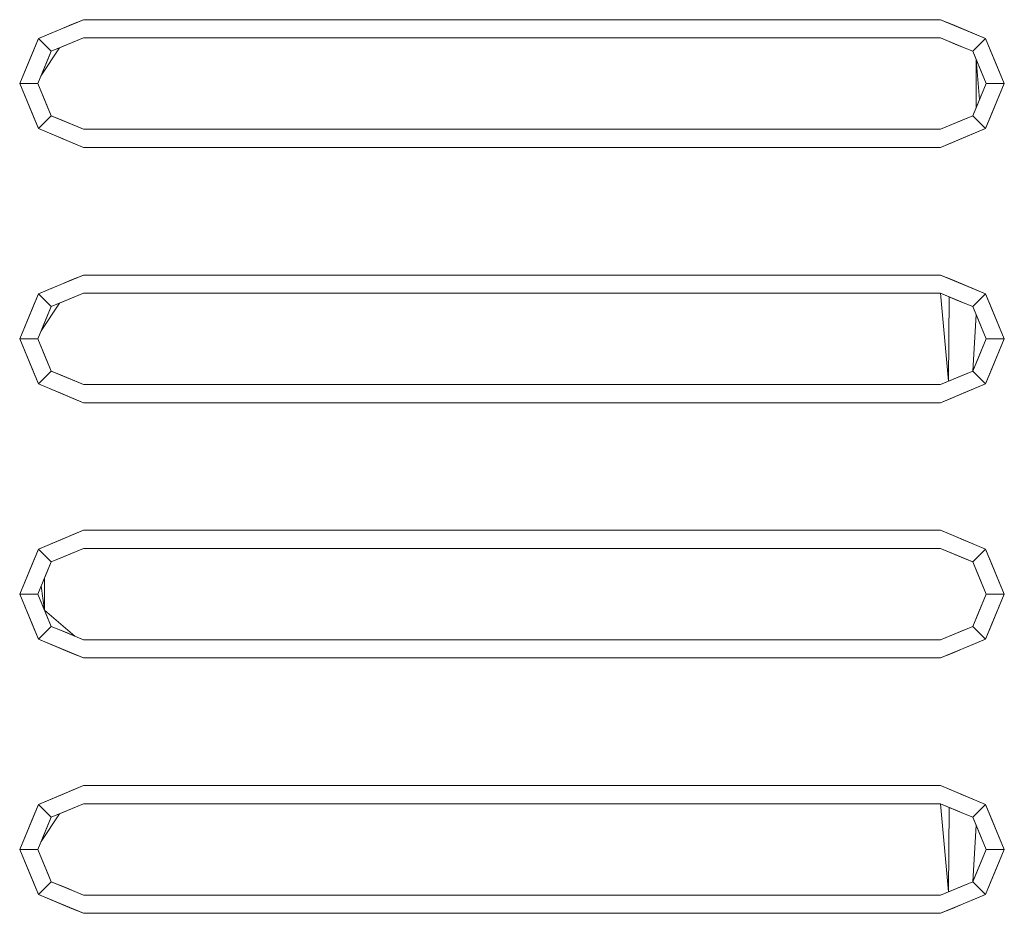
# Model space of a CAD drawing. Header units: millimetres. Extents: x 2 to 902, y -447 to 199.
# Tile 561 of 656: x 25.58 to 26.12, y 159.066 to 159.556. Entities that reach past the tile are written whole.
import ezdxf

# ---------------------------------------------------------------- set-up
doc = ezdxf.new("R2010")
doc.units = ezdxf.units.MM
doc.header["$MEASUREMENT"] = 0
doc.layers.add('IFC-Elemento construtivo genérico-Contorno', color=253, linetype='Continuous', lineweight=5)

msp = doc.modelspace()

# ---------------------------------------------------------------- linework, layer by layer
at = {"layer": 'IFC-Elemento construtivo genérico-Contorno', "color": 7, "lineweight": 5}
for p, q in [((25.59636, 159.54874), (25.61492, 159.55643)), ((25.59636, 159.54874), (25.61492, 159.55643)), ((25.60255, 159.5513), (25.61492, 159.55643)), ((25.60835, 159.55371), (25.61492, 159.55643)), ((25.60835, 159.55371), (25.61492, 159.55643)), ((25.61492, 159.55643), (26.08492, 159.55643)), ((25.61492, 159.55643), (26.08492, 159.55643)), ((26.08492, 159.55643), (26.0915, 159.55371)), ((26.08492, 159.55643), (26.10967, 159.54618)), ((26.08492, 159.55643), (26.10349, 159.54874)), ((26.08492, 159.55643), (26.0915, 159.55371)), ((25.59018, 159.54618), (25.60255, 159.5513)), ((25.59018, 159.54618), (25.59636, 159.54874)), ((25.59018, 159.54618), (25.59636, 159.54874)), ((25.59636, 159.54874), (25.60255, 159.5513)), ((25.60255, 159.5513), (25.60835, 159.55371)), ((25.60255, 159.5513), (25.60835, 159.55371)), ((26.0915, 159.55371), (26.0973, 159.5513)), ((26.0915, 159.55371), (26.10967, 159.54618)), ((26.0973, 159.5513), (26.10349, 159.54874)), ((26.10349, 159.54874), (26.10967, 159.54618)), ((26.10349, 159.54874), (26.10967, 159.54618)), ((25.57992, 159.52143), (25.59018, 159.54618)), ((25.58249, 159.52762), (25.59018, 159.54618)), ((25.58505, 159.5338), (25.59018, 159.54618)), ((25.58761, 159.53999), (25.59018, 159.54618)), ((25.58761, 159.53999), (25.59018, 159.54618)), ((25.59018, 159.54618), (25.59725, 159.53911)), ((25.59018, 159.54618), (25.59725, 159.53911)), ((25.59725, 159.53911), (25.61492, 159.54643)), ((25.59725, 159.53911), (25.61051, 159.5446)), ((25.60167, 159.54094), (25.61492, 159.54643)), ((25.60167, 159.54094), (25.61051, 159.5446)), ((25.60609, 159.54277), (25.61492, 159.54643)), ((25.60609, 159.54277), (25.61492, 159.54643)), ((25.61051, 159.5446), (25.61492, 159.54643)), ((25.61051, 159.5446), (25.61492, 159.54643)), ((25.61492, 159.54643), (26.08492, 159.54643)), ((25.61492, 159.54643), (26.08492, 159.54643)), ((26.08492, 159.54643), (26.08962, 159.54449)), ((26.08492, 159.54643), (26.09846, 159.54082)), ((26.08492, 159.54643), (26.09432, 159.54254)), ((26.08962, 159.54449), (26.09432, 159.54254)), ((26.1026, 159.53911), (26.10967, 159.54618)), ((26.1026, 159.53911), (26.10967, 159.54618)), ((26.10967, 159.54618), (26.11224, 159.53999)), ((26.10967, 159.54618), (26.11992, 159.52143)), ((26.10967, 159.54618), (26.11224, 159.53999)), ((25.57992, 159.52143), (25.58761, 159.53999)), ((25.58505, 159.5338), (25.58761, 159.53999)), ((25.58992, 159.52143), (25.59725, 159.53911)), ((25.59176, 159.52585), (25.60167, 159.54094)), ((25.59176, 159.52585), (25.59725, 159.53911)), ((25.59359, 159.53027), (25.59725, 159.53911)), ((25.59542, 159.53469), (25.59725, 159.53911)), ((25.59542, 159.53469), (25.59725, 159.53911)), ((25.59725, 159.53911), (25.60609, 159.54277)), ((25.59725, 159.53911), (25.60609, 159.54277)), ((25.59725, 159.53911), (25.60167, 159.54094)), ((25.59725, 159.53911), (25.60167, 159.54094)), ((26.09432, 159.54254), (26.1026, 159.53911)), ((26.09432, 159.54254), (26.09846, 159.54082)), ((26.09846, 159.54082), (26.1026, 159.53911)), ((26.1026, 159.53911), (26.10443, 159.53469)), ((26.1026, 159.53911), (26.10626, 159.53027)), ((26.1026, 159.53911), (26.10992, 159.52143)), ((26.1026, 159.53911), (26.10626, 159.53027)), ((26.1026, 159.53911), (26.10443, 159.53469)), ((26.1026, 159.53911), (26.10809, 159.52585)), ((26.11224, 159.53999), (26.1148, 159.5338)), ((26.11224, 159.53999), (26.11992, 159.52143)), ((25.57992, 159.52143), (25.58505, 159.5338)), ((25.58249, 159.52762), (25.58505, 159.5338)), ((25.58992, 159.52143), (25.59542, 159.53469)), ((25.59176, 159.52585), (25.59542, 159.53469)), ((25.59359, 159.53027), (25.59542, 159.53469)), ((26.10443, 159.53469), (26.10626, 159.51259)), ((26.10443, 159.50817), (26.10443, 159.53469)), ((26.10443, 159.53469), (26.10626, 159.53027)), ((26.10443, 159.53469), (26.10992, 159.52143)), ((26.1148, 159.5338), (26.11736, 159.52762)), ((26.1148, 159.5338), (26.11992, 159.52143)), ((26.1148, 159.5338), (26.11736, 159.52762)), ((25.57992, 159.52143), (25.58249, 159.52762)), ((25.57992, 159.52143), (25.58249, 159.52762)), ((25.58992, 159.52143), (25.59359, 159.53027)), ((25.59176, 159.52585), (25.59359, 159.53027)), ((26.10626, 159.53027), (26.10992, 159.52143)), ((26.10626, 159.53027), (26.10809, 159.52585)), ((26.10626, 159.53027), (26.10992, 159.52143)), ((26.11736, 159.52762), (26.11992, 159.52143)), ((26.11736, 159.52762), (26.11992, 159.52143)), ((25.57992, 159.52143), (25.58992, 159.52143)), ((25.57992, 159.52143), (25.58249, 159.51524)), ((25.57992, 159.52143), (25.58992, 159.52143)), ((25.57992, 159.52143), (25.58505, 159.50906)), ((25.57992, 159.52143), (25.58249, 159.51524)), ((25.57992, 159.52143), (25.58761, 159.50287)), ((25.57992, 159.52143), (25.59018, 159.49668)), ((25.58992, 159.52143), (25.59176, 159.52585)), ((25.58992, 159.52143), (25.59176, 159.52585)), ((25.58992, 159.52143), (25.59176, 159.51701)), ((25.58992, 159.52143), (25.59725, 159.50375)), ((25.58992, 159.52143), (25.59725, 159.50375)), ((25.58992, 159.52143), (25.59359, 159.51259)), ((25.58992, 159.52143), (25.59542, 159.50817)), ((25.58992, 159.52143), (25.59176, 159.51701)), ((26.1026, 159.50375), (26.10992, 159.52143)), ((26.10443, 159.50817), (26.10992, 159.52143)), ((26.10626, 159.51259), (26.10992, 159.52143)), ((26.10626, 159.51259), (26.10992, 159.52143)), ((26.10809, 159.52585), (26.10992, 159.52143)), ((26.10809, 159.52585), (26.10992, 159.52143)), ((26.10809, 159.51701), (26.10992, 159.52143)), ((26.10809, 159.51701), (26.10992, 159.52143)), ((26.10967, 159.49668), (26.11992, 159.52143)), ((26.10992, 159.52143), (26.11992, 159.52143)), ((26.10992, 159.52143), (26.11992, 159.52143)), ((26.11224, 159.50287), (26.11992, 159.52143)), ((26.1148, 159.50906), (26.11992, 159.52143)), ((26.11736, 159.51524), (26.11992, 159.52143)), ((26.11736, 159.51524), (26.11992, 159.52143)), ((25.59176, 159.51701), (25.59359, 159.51259)), ((25.59176, 159.51701), (25.59725, 159.50375)), ((26.1026, 159.50375), (26.10809, 159.51701)), ((26.10626, 159.51259), (26.10809, 159.51701)), ((25.58249, 159.51524), (25.58505, 159.50906)), ((25.58249, 159.51524), (25.59018, 159.49668)), ((25.59359, 159.51259), (25.59542, 159.50817)), ((25.59359, 159.51259), (25.59725, 159.50375)), ((26.1026, 159.50375), (26.10626, 159.51259)), ((26.1026, 159.50375), (26.10626, 159.51259)), ((26.10443, 159.50817), (26.10626, 159.51259)), ((26.1148, 159.50906), (26.11736, 159.51524)), ((26.1148, 159.50906), (26.11736, 159.51524)), ((25.58505, 159.50906), (25.58761, 159.50287)), ((25.58505, 159.50906), (25.59018, 159.49668)), ((25.59542, 159.50817), (25.59725, 159.50375)), ((25.59542, 159.50817), (25.59725, 159.50375)), ((26.1026, 159.50375), (26.10443, 159.50817)), ((26.1026, 159.50375), (26.10443, 159.50817)), ((26.11224, 159.50287), (26.1148, 159.50906)), ((25.58761, 159.50287), (25.59018, 159.49668)), ((25.58761, 159.50287), (25.59018, 159.49668)), ((25.59018, 159.49668), (25.59725, 159.50375)), ((25.59018, 159.49668), (25.59725, 159.50375)), ((25.59725, 159.50375), (25.60139, 159.50204)), ((25.59725, 159.50375), (25.60553, 159.50032)), ((25.59725, 159.50375), (25.60139, 159.50204)), ((25.60139, 159.50204), (25.60553, 159.50032)), ((25.60139, 159.50204), (25.61492, 159.49643)), ((25.60139, 159.50204), (25.60553, 159.50032)), ((25.60553, 159.50032), (25.61023, 159.49837)), ((25.60553, 159.50032), (25.61492, 159.49643)), ((25.60553, 159.50032), (25.61023, 159.49837)), ((26.08492, 159.49643), (26.1026, 159.50375)), ((26.08492, 159.49643), (26.09818, 159.50192)), ((26.08492, 159.49643), (26.09376, 159.50009)), ((26.08934, 159.49826), (26.1026, 159.50375)), ((26.08934, 159.49826), (26.09818, 159.50192)), ((26.08934, 159.49826), (26.09376, 159.50009)), ((26.09376, 159.50009), (26.1026, 159.50375)), ((26.09376, 159.50009), (26.1026, 159.50375)), ((26.09818, 159.50192), (26.1026, 159.50375)), ((26.09818, 159.50192), (26.1026, 159.50375)), ((26.1026, 159.50375), (26.10967, 159.49668)), ((26.1026, 159.50375), (26.10967, 159.49668)), ((26.10967, 159.49668), (26.11224, 159.50287)), ((26.10967, 159.49668), (26.11224, 159.50287)), ((25.59018, 159.49668), (25.59636, 159.49412)), ((25.59018, 159.49668), (25.61492, 159.48643)), ((25.59018, 159.49668), (25.59636, 159.49412)), ((25.59018, 159.49668), (25.60835, 159.48915)), ((25.61023, 159.49837), (25.61492, 159.49643)), ((25.61023, 159.49837), (25.61492, 159.49643)), ((25.61492, 159.49643), (26.08492, 159.49643)), ((25.61492, 159.49643), (26.08492, 159.49643)), ((26.08492, 159.49643), (26.08934, 159.49826)), ((26.08492, 159.49643), (26.08934, 159.49826)), ((26.0973, 159.49156), (26.10967, 159.49668)), ((26.10349, 159.49412), (26.10967, 159.49668)), ((26.10349, 159.49412), (26.10967, 159.49668)), ((25.59636, 159.49412), (25.60255, 159.49156)), ((25.59636, 159.49412), (25.61492, 159.48643)), ((25.60255, 159.49156), (25.60835, 159.48915)), ((25.60835, 159.48915), (25.61492, 159.48643)), ((25.60835, 159.48915), (25.61492, 159.48643)), ((26.08492, 159.48643), (26.10349, 159.49412)), ((26.08492, 159.48643), (26.0973, 159.49156)), ((26.08492, 159.48643), (26.0915, 159.48915)), ((26.08492, 159.48643), (26.0915, 159.48915)), ((26.0915, 159.48915), (26.0973, 159.49156)), ((26.0915, 159.48915), (26.0973, 159.49156)), ((26.0973, 159.49156), (26.10349, 159.49412)), ((25.61492, 159.48643), (26.08492, 159.48643)), ((25.61492, 159.48643), (26.08492, 159.48643)), ((25.59636, 159.40874), (25.61492, 159.41643)), ((25.60255, 159.4113), (25.61492, 159.41643)), ((25.60255, 159.4113), (25.60835, 159.41371)), ((25.60255, 159.4113), (25.60835, 159.41371)), ((25.60835, 159.41371), (25.61492, 159.41643)), ((25.60835, 159.41371), (25.61492, 159.41643)), ((25.61492, 159.41643), (26.08492, 159.41643)), ((25.61492, 159.41643), (26.08492, 159.41643)), ((26.08492, 159.41643), (26.0915, 159.41371)), ((26.08492, 159.41643), (26.0973, 159.4113)), ((26.08492, 159.41643), (26.10967, 159.40618)), ((26.08492, 159.41643), (26.10349, 159.40874)), ((26.08492, 159.41643), (26.0915, 159.41371)), ((26.0915, 159.41371), (26.0973, 159.4113)), ((26.0915, 159.41371), (26.10967, 159.40618)), ((25.59018, 159.40618), (25.60255, 159.4113)), ((25.59018, 159.40618), (25.59636, 159.40874)), ((25.59018, 159.40618), (25.59636, 159.40874)), ((25.59636, 159.40874), (25.60255, 159.4113)), ((26.0973, 159.4113), (26.10349, 159.40874)), ((26.10349, 159.40874), (26.10967, 159.40618)), ((26.10349, 159.40874), (26.10967, 159.40618)), ((25.57992, 159.38143), (25.59018, 159.40618)), ((25.58249, 159.38762), (25.59018, 159.40618)), ((25.58505, 159.3938), (25.59018, 159.40618)), ((25.58761, 159.39999), (25.59018, 159.40618)), ((25.58761, 159.39999), (25.59018, 159.40618)), ((25.59018, 159.40618), (25.59725, 159.39911)), ((25.59018, 159.40618), (25.59725, 159.39911)), ((25.59725, 159.39911), (25.61492, 159.40643)), ((25.59725, 159.39911), (25.61051, 159.4046)), ((25.59725, 159.39911), (25.60609, 159.40277)), ((25.59725, 159.39911), (25.60609, 159.40277)), ((25.60167, 159.40094), (25.61492, 159.40643)), ((25.60167, 159.40094), (25.61051, 159.4046)), ((25.60609, 159.40277), (25.61492, 159.40643)), ((25.60609, 159.40277), (25.61492, 159.40643)), ((25.61051, 159.4046), (25.61492, 159.40643)), ((25.61051, 159.4046), (25.61492, 159.40643)), ((25.61492, 159.40643), (26.08492, 159.40643)), ((25.61492, 159.40643), (26.08492, 159.40643)), ((26.08492, 159.40643), (26.08962, 159.40449)), ((26.08492, 159.40643), (26.08934, 159.35826)), ((26.08492, 159.40643), (26.09846, 159.40082)), ((26.08492, 159.40643), (26.09432, 159.40254)), ((26.08934, 159.35826), (26.08962, 159.40449)), ((26.08962, 159.40449), (26.09846, 159.40082)), ((26.08962, 159.40449), (26.09432, 159.40254)), ((26.1026, 159.39911), (26.10967, 159.40618)), ((26.1026, 159.39911), (26.10967, 159.40618)), ((26.10967, 159.40618), (26.11224, 159.39999)), ((26.10967, 159.40618), (26.11992, 159.38143)), ((26.10967, 159.40618), (26.11224, 159.39999)), ((25.57992, 159.38143), (25.58761, 159.39999)), ((25.58505, 159.3938), (25.58761, 159.39999)), ((25.58992, 159.38143), (25.59725, 159.39911)), ((25.59176, 159.38585), (25.60167, 159.40094)), ((25.59176, 159.38585), (25.59725, 159.39911)), ((25.59359, 159.39027), (25.59725, 159.39911)), ((25.59359, 159.39027), (25.59725, 159.39911)), ((25.59542, 159.39469), (25.59725, 159.39911)), ((25.59542, 159.39469), (25.59725, 159.39911)), ((25.59725, 159.39911), (25.60167, 159.40094)), ((25.59725, 159.39911), (25.60167, 159.40094)), ((26.09432, 159.40254), (26.09846, 159.40082)), ((26.09432, 159.40254), (26.09846, 159.40082)), ((26.09846, 159.40082), (26.1026, 159.39911)), ((26.09846, 159.40082), (26.1026, 159.39911)), ((26.1026, 159.39911), (26.10626, 159.39027)), ((26.1026, 159.39911), (26.10443, 159.39469)), ((26.1026, 159.39911), (26.10992, 159.38143)), ((26.1026, 159.39911), (26.10626, 159.39027)), ((26.1026, 159.39911), (26.10443, 159.39469)), ((26.1026, 159.39911), (26.10809, 159.38585)), ((26.11224, 159.39999), (26.1148, 159.3938)), ((26.11224, 159.39999), (26.11992, 159.38143)), ((25.57992, 159.38143), (25.58505, 159.3938)), ((25.58249, 159.38762), (25.58505, 159.3938)), ((25.58992, 159.38143), (25.59542, 159.39469)), ((25.59359, 159.39027), (25.59542, 159.39469)), ((26.1026, 159.36375), (26.10443, 159.39469)), ((26.10443, 159.39469), (26.10626, 159.39027)), ((26.10443, 159.39469), (26.10992, 159.38143)), ((26.1148, 159.3938), (26.11736, 159.38762)), ((26.1148, 159.3938), (26.11992, 159.38143)), ((26.1148, 159.3938), (26.11736, 159.38762)), ((25.57992, 159.38143), (25.58249, 159.38762)), ((25.57992, 159.38143), (25.58249, 159.38762)), ((25.58992, 159.38143), (25.59359, 159.39027)), ((25.58992, 159.38143), (25.59359, 159.39027)), ((25.59176, 159.38585), (25.59359, 159.39027)), ((26.10626, 159.39027), (26.10992, 159.38143)), ((26.10626, 159.39027), (26.10809, 159.38585)), ((26.10626, 159.39027), (26.10992, 159.38143)), ((26.11736, 159.38762), (26.11992, 159.38143)), ((26.11736, 159.38762), (26.11992, 159.38143)), ((25.57992, 159.38143), (25.58992, 159.38143)), ((25.57992, 159.38143), (25.58249, 159.37524)), ((25.57992, 159.38143), (25.58992, 159.38143)), ((25.57992, 159.38143), (25.58505, 159.36906)), ((25.57992, 159.38143), (25.58249, 159.37524)), ((25.57992, 159.38143), (25.58761, 159.36287)), ((25.57992, 159.38143), (25.59018, 159.35668)), ((25.58992, 159.38143), (25.59176, 159.38585)), ((25.58992, 159.38143), (25.59176, 159.38585)), ((25.58992, 159.38143), (25.59176, 159.37701)), ((25.58992, 159.38143), (25.59725, 159.36375)), ((25.58992, 159.38143), (25.59725, 159.36375)), ((25.58992, 159.38143), (25.59359, 159.37259)), ((25.58992, 159.38143), (25.59542, 159.36817)), ((25.58992, 159.38143), (25.59176, 159.37701)), ((26.1026, 159.36375), (26.10992, 159.38143)), ((26.10443, 159.36817), (26.10992, 159.38143)), ((26.10626, 159.37259), (26.10992, 159.38143)), ((26.10626, 159.37259), (26.10992, 159.38143)), ((26.10809, 159.38585), (26.10992, 159.38143)), ((26.10809, 159.38585), (26.10992, 159.38143)), ((26.10809, 159.37701), (26.10992, 159.38143)), ((26.10809, 159.37701), (26.10992, 159.38143)), ((26.10967, 159.35668), (26.11992, 159.38143)), ((26.10992, 159.38143), (26.11992, 159.38143)), ((26.10992, 159.38143), (26.11992, 159.38143)), ((26.11224, 159.36287), (26.11992, 159.38143)), ((26.1148, 159.36906), (26.11992, 159.38143)), ((26.11736, 159.37524), (26.11992, 159.38143)), ((26.11736, 159.37524), (26.11992, 159.38143)), ((25.59176, 159.37701), (25.59359, 159.37259)), ((25.59176, 159.37701), (25.59725, 159.36375)), ((26.1026, 159.36375), (26.10809, 159.37701)), ((26.10626, 159.37259), (26.10809, 159.37701)), ((25.58249, 159.37524), (25.58505, 159.36906)), ((25.58249, 159.37524), (25.59018, 159.35668)), ((25.59359, 159.37259), (25.59542, 159.36817)), ((25.59359, 159.37259), (25.59725, 159.36375)), ((26.1026, 159.36375), (26.10626, 159.37259)), ((26.1026, 159.36375), (26.10626, 159.37259)), ((26.10443, 159.36817), (26.10626, 159.37259)), ((26.1148, 159.36906), (26.11736, 159.37524)), ((26.1148, 159.36906), (26.11736, 159.37524)), ((25.58505, 159.36906), (25.58761, 159.36287)), ((25.58505, 159.36906), (25.59018, 159.35668)), ((25.59542, 159.36817), (25.59725, 159.36375)), ((25.59542, 159.36817), (25.59725, 159.36375)), ((26.1026, 159.36375), (26.10443, 159.36817)), ((26.1026, 159.36375), (26.10443, 159.36817)), ((26.11224, 159.36287), (26.1148, 159.36906)), ((25.58761, 159.36287), (25.59018, 159.35668)), ((25.58761, 159.36287), (25.59018, 159.35668)), ((25.59018, 159.35668), (25.59725, 159.36375)), ((25.59018, 159.35668), (25.59725, 159.36375)), ((25.59725, 159.36375), (25.60139, 159.36204)), ((25.59725, 159.36375), (25.60553, 159.36032)), ((25.59725, 159.36375), (25.60139, 159.36204)), ((25.60139, 159.36204), (25.60553, 159.36032)), ((25.60139, 159.36204), (25.61023, 159.35837)), ((25.60139, 159.36204), (25.61492, 159.35643)), ((25.60139, 159.36204), (25.60553, 159.36032)), ((25.60553, 159.36032), (25.61023, 159.35837)), ((25.60553, 159.36032), (25.61492, 159.35643)), ((25.60553, 159.36032), (25.61023, 159.35837)), ((26.08492, 159.35643), (26.1026, 159.36375)), ((26.08492, 159.35643), (26.09818, 159.36192)), ((26.08492, 159.35643), (26.09376, 159.36009)), ((26.08934, 159.35826), (26.1026, 159.36375)), ((26.08934, 159.35826), (26.09818, 159.36192)), ((26.08934, 159.35826), (26.09376, 159.36009)), ((26.09376, 159.36009), (26.1026, 159.36375)), ((26.09376, 159.36009), (26.1026, 159.36375)), ((26.09818, 159.36192), (26.1026, 159.36375)), ((26.09818, 159.36192), (26.1026, 159.36375)), ((26.1026, 159.36375), (26.10967, 159.35668)), ((26.1026, 159.36375), (26.10967, 159.35668)), ((26.10967, 159.35668), (26.11224, 159.36287)), ((26.10967, 159.35668), (26.11224, 159.36287)), ((25.59018, 159.35668), (25.59636, 159.35412)), ((25.59018, 159.35668), (25.61492, 159.34643)), ((25.59018, 159.35668), (25.59636, 159.35412)), ((25.59018, 159.35668), (25.60835, 159.34915)), ((25.59636, 159.35412), (25.60255, 159.35156)), ((25.59636, 159.35412), (25.61492, 159.34643)), ((25.61023, 159.35837), (25.61492, 159.35643)), ((25.61023, 159.35837), (25.61492, 159.35643)), ((25.61492, 159.35643), (26.08492, 159.35643)), ((25.61492, 159.35643), (26.08492, 159.35643)), ((26.08492, 159.35643), (26.08934, 159.35826)), ((26.08492, 159.35643), (26.08934, 159.35826)), ((26.08492, 159.34643), (26.10349, 159.35412)), ((26.0973, 159.35156), (26.10967, 159.35668)), ((26.0973, 159.35156), (26.10349, 159.35412)), ((26.10349, 159.35412), (26.10967, 159.35668)), ((26.10349, 159.35412), (26.10967, 159.35668)), ((25.60255, 159.35156), (25.60835, 159.34915)), ((25.60255, 159.35156), (25.61492, 159.34643)), ((25.60835, 159.34915), (25.61492, 159.34643)), ((25.60835, 159.34915), (25.61492, 159.34643)), ((26.08492, 159.34643), (26.0973, 159.35156)), ((26.08492, 159.34643), (26.0915, 159.34915)), ((26.08492, 159.34643), (26.0915, 159.34915)), ((26.0915, 159.34915), (26.0973, 159.35156)), ((26.0915, 159.34915), (26.0973, 159.35156)), ((25.61492, 159.34643), (26.08492, 159.34643)), ((25.61492, 159.34643), (26.08492, 159.34643)), ((25.59636, 159.26874), (25.61492, 159.27643)), ((25.60255, 159.2713), (25.61492, 159.27643)), ((25.60255, 159.2713), (25.60835, 159.27371)), ((25.60255, 159.2713), (25.60835, 159.27371)), ((25.60835, 159.27371), (25.61492, 159.27643)), ((25.60835, 159.27371), (25.61492, 159.27643)), ((25.61492, 159.27643), (26.08492, 159.27643)), ((25.61492, 159.27643), (26.08492, 159.27643)), ((26.08492, 159.27643), (26.0915, 159.27371)), ((26.08492, 159.27643), (26.10967, 159.26618)), ((26.08492, 159.27643), (26.10349, 159.26874)), ((26.08492, 159.27643), (26.0915, 159.27371)), ((26.0915, 159.27371), (26.0973, 159.2713)), ((26.0915, 159.27371), (26.10967, 159.26618)), ((25.59018, 159.26618), (25.60255, 159.2713)), ((25.59018, 159.26618), (25.59636, 159.26874)), ((25.59018, 159.26618), (25.59636, 159.26874)), ((25.59636, 159.26874), (25.60255, 159.2713)), ((26.0973, 159.2713), (26.10349, 159.26874)), ((26.10349, 159.26874), (26.10967, 159.26618)), ((26.10349, 159.26874), (26.10967, 159.26618)), ((25.57992, 159.24143), (25.59018, 159.26618)), ((25.58249, 159.24762), (25.59018, 159.26618)), ((25.58505, 159.2538), (25.59018, 159.26618)), ((25.58761, 159.25999), (25.59018, 159.26618)), ((25.58761, 159.25999), (25.59018, 159.26618)), ((25.59018, 159.26618), (25.59725, 159.25911)), ((25.59018, 159.26618), (25.59725, 159.25911)), ((25.59725, 159.25911), (25.61492, 159.26643)), ((25.59725, 159.25911), (25.61492, 159.26643)), ((25.59725, 159.25911), (25.61051, 159.2646)), ((25.59725, 159.25911), (25.60609, 159.26277)), ((25.60167, 159.26094), (25.61492, 159.26643)), ((25.60167, 159.26094), (25.60609, 159.26277)), ((25.60609, 159.26277), (25.61492, 159.26643)), ((25.60609, 159.26277), (25.61051, 159.2646)), ((25.61051, 159.2646), (25.61492, 159.26643)), ((25.61051, 159.2646), (25.61492, 159.26643)), ((25.61492, 159.26643), (26.08492, 159.26643)), ((25.61492, 159.26643), (26.08492, 159.26643)), ((26.08492, 159.26643), (26.08962, 159.26449)), ((26.08492, 159.26643), (26.1026, 159.25911)), ((26.08492, 159.26643), (26.09846, 159.26082)), ((26.08492, 159.26643), (26.09432, 159.26254)), ((26.08962, 159.26449), (26.09432, 159.26254)), ((26.09432, 159.26254), (26.09846, 159.26082)), ((26.1026, 159.25911), (26.10967, 159.26618)), ((26.1026, 159.25911), (26.10967, 159.26618)), ((26.10967, 159.26618), (26.11224, 159.25999)), ((26.10967, 159.26618), (26.11992, 159.24143)), ((26.10967, 159.26618), (26.11224, 159.25999)), ((25.57992, 159.24143), (25.58761, 159.25999)), ((25.58505, 159.2538), (25.58761, 159.25999)), ((25.58992, 159.24143), (25.59725, 159.25911)), ((25.59176, 159.24585), (25.59725, 159.25911)), ((25.59359, 159.25027), (25.59725, 159.25911)), ((25.59359, 159.25027), (25.59725, 159.25911)), ((25.59542, 159.25469), (25.59725, 159.25911)), ((25.59542, 159.25469), (25.59725, 159.25911)), ((25.59725, 159.25911), (25.60167, 159.26094)), ((25.59725, 159.25911), (25.60167, 159.26094)), ((26.09846, 159.26082), (26.1026, 159.25911)), ((26.1026, 159.25911), (26.10443, 159.25469)), ((26.1026, 159.25911), (26.10992, 159.24143)), ((26.1026, 159.25911), (26.10626, 159.25027)), ((26.1026, 159.25911), (26.10992, 159.24143)), ((26.1026, 159.25911), (26.10626, 159.25027)), ((26.1026, 159.25911), (26.10443, 159.25469)), ((26.1026, 159.25911), (26.10809, 159.24585)), ((26.11224, 159.25999), (26.1148, 159.2538)), ((26.11224, 159.25999), (26.11992, 159.24143)), ((25.57992, 159.24143), (25.58505, 159.2538)), ((25.58249, 159.24762), (25.58505, 159.2538)), ((25.58992, 159.24143), (25.59542, 159.25469)), ((25.59359, 159.25027), (25.59542, 159.25469)), ((26.10443, 159.25469), (26.10809, 159.24585)), ((26.10443, 159.25469), (26.10992, 159.24143)), ((26.1148, 159.2538), (26.11736, 159.24762)), ((26.1148, 159.2538), (26.11992, 159.24143)), ((26.1148, 159.2538), (26.11736, 159.24762)), ((25.57992, 159.24143), (25.58249, 159.24762)), ((25.57992, 159.24143), (25.58249, 159.24762)), ((25.58992, 159.24143), (25.59359, 159.25027)), ((25.58992, 159.24143), (25.59359, 159.25027)), ((25.59176, 159.24585), (25.59359, 159.25027)), ((25.59359, 159.23259), (25.59359, 159.25027)), ((26.10626, 159.25027), (26.10992, 159.24143)), ((26.10626, 159.25027), (26.10992, 159.24143)), ((26.11736, 159.24762), (26.11992, 159.24143)), ((26.11736, 159.24762), (26.11992, 159.24143)), ((25.57992, 159.24143), (25.58992, 159.24143)), ((25.57992, 159.24143), (25.58249, 159.23524)), ((25.57992, 159.24143), (25.58992, 159.24143)), ((25.57992, 159.24143), (25.58505, 159.22906)), ((25.57992, 159.24143), (25.58249, 159.23524)), ((25.57992, 159.24143), (25.58761, 159.22287)), ((25.57992, 159.24143), (25.59018, 159.21668)), ((25.58992, 159.24143), (25.59176, 159.24585)), ((25.58992, 159.24143), (25.59176, 159.24585)), ((25.58992, 159.24143), (25.59359, 159.23259)), ((25.58992, 159.24143), (25.59176, 159.23701)), ((25.58992, 159.24143), (25.59725, 159.22375)), ((25.58992, 159.24143), (25.59359, 159.23259)), ((25.58992, 159.24143), (25.59542, 159.22817)), ((25.58992, 159.24143), (25.59176, 159.23701)), ((25.59176, 159.24585), (25.59359, 159.23259)), ((26.1026, 159.22375), (26.10992, 159.24143)), ((26.10443, 159.22817), (26.10992, 159.24143)), ((26.10626, 159.23259), (26.10992, 159.24143)), ((26.10626, 159.23259), (26.10992, 159.24143)), ((26.10809, 159.24585), (26.10992, 159.24143)), ((26.10809, 159.24585), (26.10992, 159.24143)), ((26.10809, 159.23701), (26.10992, 159.24143)), ((26.10809, 159.23701), (26.10992, 159.24143)), ((26.10967, 159.21668), (26.11992, 159.24143)), ((26.10992, 159.24143), (26.11992, 159.24143)), ((26.10992, 159.24143), (26.11992, 159.24143)), ((26.11224, 159.22287), (26.11992, 159.24143)), ((26.1148, 159.22906), (26.11992, 159.24143)), ((26.11736, 159.23524), (26.11992, 159.24143)), ((26.11736, 159.23524), (26.11992, 159.24143)), ((25.58249, 159.23524), (25.58505, 159.22906)), ((25.58249, 159.23524), (25.59018, 159.21668)), ((25.59176, 159.23701), (25.59359, 159.23259)), ((25.59176, 159.23701), (25.59725, 159.22375)), ((26.1026, 159.22375), (26.10809, 159.23701)), ((26.10443, 159.22817), (26.10809, 159.23701)), ((26.1148, 159.22906), (26.11736, 159.23524)), ((26.1148, 159.22906), (26.11736, 159.23524)), ((25.59359, 159.23259), (25.59542, 159.22817)), ((25.59359, 159.23259), (25.59725, 159.22375)), ((25.59359, 159.23259), (25.61023, 159.21837)), ((25.59359, 159.23259), (25.59725, 159.22375)), ((26.1026, 159.22375), (26.10626, 159.23259)), ((26.1026, 159.22375), (26.10626, 159.23259)), ((25.58505, 159.22906), (25.58761, 159.22287)), ((25.58505, 159.22906), (25.59018, 159.21668)), ((25.59542, 159.22817), (25.59725, 159.22375)), ((25.59542, 159.22817), (25.59725, 159.22375)), ((26.1026, 159.22375), (26.10443, 159.22817)), ((26.1026, 159.22375), (26.10443, 159.22817)), ((26.11224, 159.22287), (26.1148, 159.22906)), ((25.58761, 159.22287), (25.59018, 159.21668)), ((25.58761, 159.22287), (25.59018, 159.21668)), ((25.59018, 159.21668), (25.59725, 159.22375)), ((25.59018, 159.21668), (25.59725, 159.22375)), ((25.59725, 159.22375), (25.60139, 159.22204)), ((25.59725, 159.22375), (25.60139, 159.22204)), ((25.60139, 159.22204), (25.60553, 159.22032)), ((25.60139, 159.22204), (25.61023, 159.21837)), ((25.60139, 159.22204), (25.61492, 159.21643)), ((25.60139, 159.22204), (25.60553, 159.22032)), ((25.60553, 159.22032), (25.61023, 159.21837)), ((25.60553, 159.22032), (25.61023, 159.21837)), ((26.08492, 159.21643), (26.1026, 159.22375)), ((26.08492, 159.21643), (26.09818, 159.22192)), ((26.08492, 159.21643), (26.09376, 159.22009)), ((26.08492, 159.21643), (26.09376, 159.22009)), ((26.08934, 159.21826), (26.1026, 159.22375)), ((26.08934, 159.21826), (26.09376, 159.22009)), ((26.09376, 159.22009), (26.1026, 159.22375)), ((26.09376, 159.22009), (26.1026, 159.22375)), ((26.09376, 159.22009), (26.09818, 159.22192)), ((26.09818, 159.22192), (26.1026, 159.22375)), ((26.09818, 159.22192), (26.1026, 159.22375)), ((26.1026, 159.22375), (26.10967, 159.21668)), ((26.1026, 159.22375), (26.10967, 159.21668)), ((26.10967, 159.21668), (26.11224, 159.22287)), ((26.10967, 159.21668), (26.11224, 159.22287)), ((25.59018, 159.21668), (25.59636, 159.21412)), ((25.59018, 159.21668), (25.61492, 159.20643)), ((25.59018, 159.21668), (25.59636, 159.21412)), ((25.59018, 159.21668), (25.60835, 159.20915)), ((25.59636, 159.21412), (25.60255, 159.21156)), ((25.59636, 159.21412), (25.61492, 159.20643)), ((25.61023, 159.21837), (25.61492, 159.21643)), ((25.61023, 159.21837), (25.61492, 159.21643)), ((25.61492, 159.21643), (26.08492, 159.21643)), ((25.61492, 159.21643), (26.08492, 159.21643)), ((26.08492, 159.21643), (26.08934, 159.21826)), ((26.08492, 159.21643), (26.08934, 159.21826)), ((26.08492, 159.20643), (26.10349, 159.21412)), ((26.0973, 159.21156), (26.10967, 159.21668)), ((26.0973, 159.21156), (26.10349, 159.21412)), ((26.10349, 159.21412), (26.10967, 159.21668)), ((26.10349, 159.21412), (26.10967, 159.21668)), ((25.60255, 159.21156), (25.60835, 159.20915)), ((25.60255, 159.21156), (25.61492, 159.20643)), ((25.60835, 159.20915), (25.61492, 159.20643)), ((25.60835, 159.20915), (25.61492, 159.20643)), ((26.08492, 159.20643), (26.0973, 159.21156)), ((26.08492, 159.20643), (26.0915, 159.20915)), ((26.08492, 159.20643), (26.0915, 159.20915)), ((26.0915, 159.20915), (26.0973, 159.21156)), ((26.0915, 159.20915), (26.0973, 159.21156)), ((25.61492, 159.20643), (26.08492, 159.20643)), ((25.61492, 159.20643), (26.08492, 159.20643)), ((25.59636, 159.12874), (25.61492, 159.13643)), ((25.60255, 159.1313), (25.61492, 159.13643)), ((25.60255, 159.1313), (25.60835, 159.13371)), ((25.60255, 159.1313), (25.60835, 159.13371)), ((25.60835, 159.13371), (25.61492, 159.13643)), ((25.60835, 159.13371), (25.61492, 159.13643)), ((25.61492, 159.13643), (26.08492, 159.13643)), ((25.61492, 159.13643), (26.08492, 159.13643)), ((26.08492, 159.13643), (26.0915, 159.13371)), ((26.08492, 159.13643), (26.10967, 159.12618)), ((26.08492, 159.13643), (26.10349, 159.12874)), ((26.08492, 159.13643), (26.0915, 159.13371)), ((26.0915, 159.13371), (26.0973, 159.1313)), ((26.0915, 159.13371), (26.10349, 159.12874)), ((26.0915, 159.13371), (26.10967, 159.12618)), ((25.59018, 159.12618), (25.60255, 159.1313)), ((25.59018, 159.12618), (25.59636, 159.12874)), ((25.59018, 159.12618), (25.59636, 159.12874)), ((25.59636, 159.12874), (25.60255, 159.1313)), ((26.0973, 159.1313), (26.10349, 159.12874)), ((26.10349, 159.12874), (26.10967, 159.12618)), ((26.10349, 159.12874), (26.10967, 159.12618)), ((25.57992, 159.10143), (25.59018, 159.12618)), ((25.58249, 159.10762), (25.59018, 159.12618)), ((25.58505, 159.1138), (25.59018, 159.12618)), ((25.58761, 159.11999), (25.59018, 159.12618)), ((25.58761, 159.11999), (25.59018, 159.12618)), ((25.59018, 159.12618), (25.59725, 159.11911)), ((25.59018, 159.12618), (25.59725, 159.11911)), ((25.59725, 159.11911), (25.61492, 159.12643)), ((25.59725, 159.11911), (25.61051, 159.1246)), ((25.59725, 159.11911), (25.60609, 159.12277)), ((25.59725, 159.11911), (25.60609, 159.12277)), ((25.60167, 159.12094), (25.61492, 159.12643)), ((25.60167, 159.12094), (25.61051, 159.1246)), ((25.60609, 159.12277), (25.61492, 159.12643)), ((25.60609, 159.12277), (25.61492, 159.12643)), ((25.61051, 159.1246), (25.61492, 159.12643)), ((25.61051, 159.1246), (25.61492, 159.12643)), ((25.61492, 159.12643), (26.08492, 159.12643)), ((25.61492, 159.12643), (26.08492, 159.12643)), ((26.08492, 159.12643), (26.08962, 159.12449)), ((26.08492, 159.12643), (26.08934, 159.07826)), ((26.08492, 159.12643), (26.09846, 159.12082)), ((26.08492, 159.12643), (26.09432, 159.12254)), ((26.08934, 159.07826), (26.08962, 159.12449)), ((26.08962, 159.12449), (26.09846, 159.12082)), ((26.08962, 159.12449), (26.09432, 159.12254)), ((26.09432, 159.12254), (26.09846, 159.12082)), ((26.09432, 159.12254), (26.09846, 159.12082)), ((26.1026, 159.11911), (26.10967, 159.12618)), ((26.1026, 159.11911), (26.10967, 159.12618)), ((26.10967, 159.12618), (26.11224, 159.11999)), ((26.10967, 159.12618), (26.11992, 159.10143)), ((26.10967, 159.12618), (26.11224, 159.11999)), ((25.57992, 159.10143), (25.58761, 159.11999)), ((25.58505, 159.1138), (25.58761, 159.11999)), ((25.58992, 159.10143), (25.59725, 159.11911)), ((25.59176, 159.10585), (25.60167, 159.12094)), ((25.59176, 159.10585), (25.59725, 159.11911)), ((25.59359, 159.11027), (25.59725, 159.11911)), ((25.59359, 159.11027), (25.59725, 159.11911)), ((25.59542, 159.11469), (25.59725, 159.11911)), ((25.59542, 159.11469), (25.59725, 159.11911)), ((25.59725, 159.11911), (25.60167, 159.12094)), ((25.59725, 159.11911), (25.60167, 159.12094)), ((26.09846, 159.12082), (26.1026, 159.11911)), ((26.09846, 159.12082), (26.1026, 159.11911)), ((26.1026, 159.11911), (26.10626, 159.11027)), ((26.1026, 159.11911), (26.10443, 159.11469)), ((26.1026, 159.11911), (26.10992, 159.10143)), ((26.1026, 159.11911), (26.10626, 159.11027)), ((26.1026, 159.11911), (26.10443, 159.11469)), ((26.1026, 159.11911), (26.10809, 159.10585)), ((26.11224, 159.11999), (26.1148, 159.1138)), ((26.11224, 159.11999), (26.11992, 159.10143)), ((25.57992, 159.10143), (25.58505, 159.1138)), ((25.58249, 159.10762), (25.58505, 159.1138)), ((25.58992, 159.10143), (25.59542, 159.11469)), ((25.59359, 159.11027), (25.59542, 159.11469)), ((26.1026, 159.08375), (26.10443, 159.11469)), ((26.10443, 159.11469), (26.10626, 159.11027)), ((26.10443, 159.11469), (26.10992, 159.10143)), ((26.1148, 159.1138), (26.11736, 159.10762)), ((26.1148, 159.1138), (26.11992, 159.10143)), ((26.1148, 159.1138), (26.11736, 159.10762)), ((25.57992, 159.10143), (25.58249, 159.10762)), ((25.57992, 159.10143), (25.58249, 159.10762)), ((25.58992, 159.10143), (25.59359, 159.11027)), ((25.58992, 159.10143), (25.59359, 159.11027)), ((25.58992, 159.10143), (25.59176, 159.10585)), ((25.58992, 159.10143), (25.59176, 159.10585)), ((25.59176, 159.10585), (25.59359, 159.11027)), ((26.10626, 159.11027), (26.10992, 159.10143)), ((26.10626, 159.11027), (26.10809, 159.10585)), ((26.10626, 159.11027), (26.10992, 159.10143)), ((26.10809, 159.10585), (26.10992, 159.10143)), ((26.10809, 159.10585), (26.10992, 159.10143)), ((26.11736, 159.10762), (26.11992, 159.10143)), ((26.11736, 159.10762), (26.11992, 159.10143)), ((25.57992, 159.10143), (25.58992, 159.10143)), ((25.57992, 159.10143), (25.58249, 159.09524)), ((25.57992, 159.10143), (25.58992, 159.10143)), ((25.57992, 159.10143), (25.58505, 159.08906)), ((25.57992, 159.10143), (25.58249, 159.09524)), ((25.57992, 159.10143), (25.58761, 159.08287)), ((25.57992, 159.10143), (25.59018, 159.07668)), ((25.58992, 159.10143), (25.59725, 159.08375)), ((25.58992, 159.10143), (25.59176, 159.09701)), ((25.58992, 159.10143), (25.59725, 159.08375)), ((25.58992, 159.10143), (25.59359, 159.09259)), ((25.58992, 159.10143), (25.59542, 159.08817)), ((25.58992, 159.10143), (25.59176, 159.09701)), ((26.1026, 159.08375), (26.10992, 159.10143)), ((26.10443, 159.08817), (26.10992, 159.10143)), ((26.10626, 159.09259), (26.10992, 159.10143)), ((26.10626, 159.09259), (26.10992, 159.10143)), ((26.10809, 159.09701), (26.10992, 159.10143)), ((26.10809, 159.09701), (26.10992, 159.10143)), ((26.10967, 159.07668), (26.11992, 159.10143)), ((26.10992, 159.10143), (26.11992, 159.10143)), ((26.10992, 159.10143), (26.11992, 159.10143)), ((26.11224, 159.08287), (26.11992, 159.10143)), ((26.1148, 159.08906), (26.11992, 159.10143)), ((26.11736, 159.09524), (26.11992, 159.10143)), ((26.11736, 159.09524), (26.11992, 159.10143)), ((25.58249, 159.09524), (25.58505, 159.08906)), ((25.58249, 159.09524), (25.59018, 159.07668)), ((25.59176, 159.09701), (25.59359, 159.09259)), ((25.59176, 159.09701), (25.59725, 159.08375)), ((26.1026, 159.08375), (26.10809, 159.09701)), ((26.10626, 159.09259), (26.10809, 159.09701)), ((26.1148, 159.08906), (26.11736, 159.09524)), ((26.1148, 159.08906), (26.11736, 159.09524)), ((25.59359, 159.09259), (25.59542, 159.08817)), ((25.59359, 159.09259), (25.59725, 159.08375)), ((26.1026, 159.08375), (26.10626, 159.09259)), ((26.1026, 159.08375), (26.10626, 159.09259)), ((26.10443, 159.08817), (26.10626, 159.09259)), ((25.58505, 159.08906), (25.58761, 159.08287)), ((25.58505, 159.08906), (25.59018, 159.07668)), ((25.59542, 159.08817), (25.59725, 159.08375)), ((25.59542, 159.08817), (25.59725, 159.08375)), ((26.1026, 159.08375), (26.10443, 159.08817)), ((26.1026, 159.08375), (26.10443, 159.08817)), ((26.11224, 159.08287), (26.1148, 159.08906)), ((25.58761, 159.08287), (25.59018, 159.07668)), ((25.58761, 159.08287), (25.59018, 159.07668)), ((25.59018, 159.07668), (25.59725, 159.08375)), ((25.59018, 159.07668), (25.59725, 159.08375)), ((25.59725, 159.08375), (25.60139, 159.08204)), ((25.59725, 159.08375), (25.60553, 159.08032)), ((25.59725, 159.08375), (25.61023, 159.07837)), ((25.59725, 159.08375), (25.60139, 159.08204)), ((25.60139, 159.08204), (25.60553, 159.08032)), ((25.60139, 159.08204), (25.61492, 159.07643)), ((25.60139, 159.08204), (25.60553, 159.08032)), ((25.60553, 159.08032), (25.61023, 159.07837)), ((25.60553, 159.08032), (25.61023, 159.07837)), ((26.08492, 159.07643), (26.1026, 159.08375)), ((26.08492, 159.07643), (26.09818, 159.08192)), ((26.08492, 159.07643), (26.09376, 159.08009)), ((26.08934, 159.07826), (26.1026, 159.08375)), ((26.08934, 159.07826), (26.09818, 159.08192)), ((26.08934, 159.07826), (26.09376, 159.08009)), ((26.09376, 159.08009), (26.1026, 159.08375)), ((26.09376, 159.08009), (26.1026, 159.08375)), ((26.09818, 159.08192), (26.1026, 159.08375)), ((26.09818, 159.08192), (26.1026, 159.08375)), ((26.1026, 159.08375), (26.10967, 159.07668)), ((26.1026, 159.08375), (26.10967, 159.07668)), ((26.10967, 159.07668), (26.11224, 159.08287)), ((26.10967, 159.07668), (26.11224, 159.08287)), ((25.59018, 159.07668), (25.59636, 159.07412)), ((25.59018, 159.07668), (25.61492, 159.06643)), ((25.59018, 159.07668), (25.59636, 159.07412)), ((25.59018, 159.07668), (25.60835, 159.06915)), ((25.59636, 159.07412), (25.60255, 159.07156)), ((25.59636, 159.07412), (25.61492, 159.06643)), ((25.59636, 159.07412), (25.61492, 159.06643)), ((25.61023, 159.07837), (25.61492, 159.07643)), ((25.61023, 159.07837), (25.61492, 159.07643)), ((25.61492, 159.07643), (26.08492, 159.07643)), ((25.61492, 159.07643), (26.08492, 159.07643)), ((26.08492, 159.07643), (26.08934, 159.07826)), ((26.08492, 159.07643), (26.08934, 159.07826)), ((26.08492, 159.06643), (26.10349, 159.07412)), ((26.0973, 159.07156), (26.10967, 159.07668)), ((26.0973, 159.07156), (26.10349, 159.07412)), ((26.10349, 159.07412), (26.10967, 159.07668)), ((26.10349, 159.07412), (26.10967, 159.07668)), ((25.60255, 159.07156), (25.60835, 159.06915)), ((25.60835, 159.06915), (25.61492, 159.06643)), ((25.60835, 159.06915), (25.61492, 159.06643)), ((26.08492, 159.06643), (26.0973, 159.07156)), ((26.08492, 159.06643), (26.0915, 159.06915)), ((26.08492, 159.06643), (26.0915, 159.06915)), ((26.0915, 159.06915), (26.0973, 159.07156)), ((26.0915, 159.06915), (26.0973, 159.07156)), ((25.61492, 159.06643), (26.08492, 159.06643)), ((25.61492, 159.06643), (26.08492, 159.06643))]:
    msp.add_line(p, q, dxfattribs=at)

doc.saveas('drawing.dxf')
